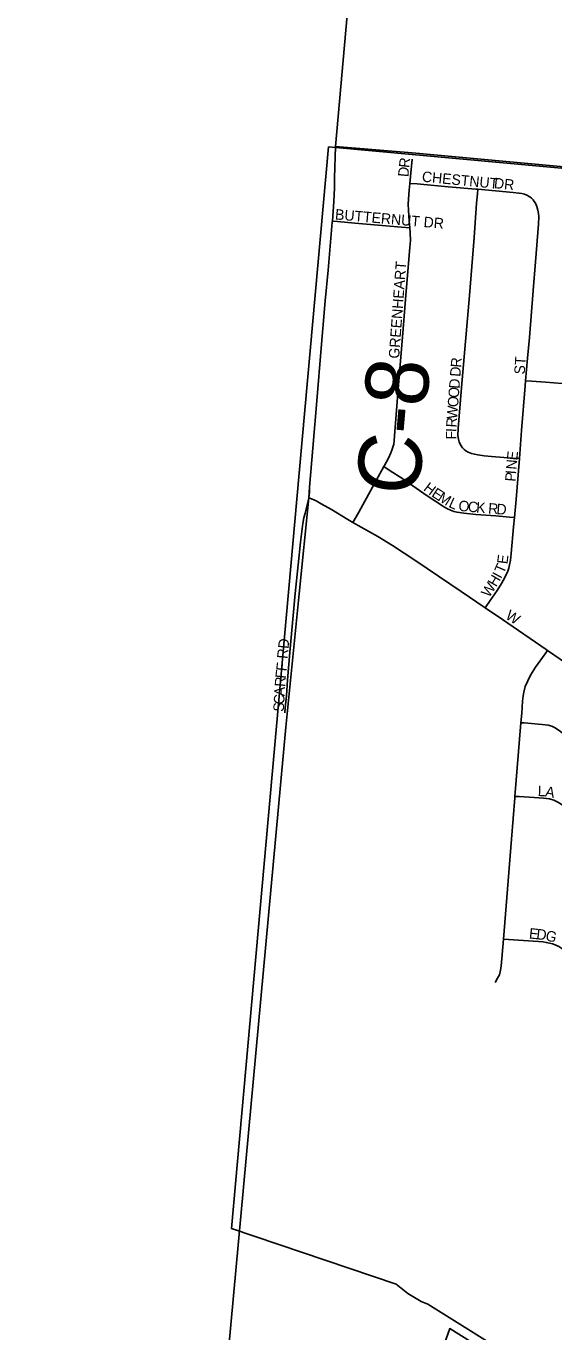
# Model space of a CAD drawing. Extents: x 0 to 680, y 0 to 440.
# Drawn here: x 144.58 to 152.03, y 332.75 to 351.18 of the extents above; entities that cross this region are included whole.
import ezdxf

# ---------------------------------------------------------------- set-up
doc = ezdxf.new("R2010")
doc.units = 0
for name, color, linetype in [('GM_X_Adjacent_County', 7, 'Continuous'), ('GM_X_City_Street', 7, 'Continuous'), ('GM_X_City_Street_Text', 7, 'Continuous'), ('GM_X_Corporation', 7, 'Continuous'), ('GM_X_County', 7, 'Continuous'), ('GM_X_County_Road', 7, 'Continuous'), ('GM_X_County_Road_Text', 7, 'Continuous'), ('GM_X_Township', 7, 'Continuous')]:
    doc.layers.add(name, color=color, linetype=linetype)

msp = doc.modelspace()

# ---------------------------------------------------------------- linework, layer by layer
at = {"layer": 'GM_X_Adjacent_County'}
for points in [[(151.31, 375.644), (150.328, 365.009), (148.945, 349.485), (148.932, 349.041), (148.935, 348.995), (148.935, 348.898), (148.924, 348.705), (148.903, 348.43), (148.902, 348.416), (148.842, 347.74), (148.803, 347.305), (148.741, 346.58), (148.687, 345.952), (148.628, 345.226), (148.582, 344.673), (148.578, 344.598), (148.57, 344.526), (148.436, 343.169), (148.245, 341.287), (147.293, 330.96), (144.577, 302.142)], [(144.577, 302.142), (147.293, 330.96), (148.245, 341.287), (148.436, 343.169), (148.57, 344.526), (148.578, 344.598), (148.582, 344.673), (148.628, 345.226), (148.687, 345.952), (148.741, 346.58), (148.803, 347.305), (148.842, 347.74), (148.902, 348.416), (148.903, 348.43), (148.924, 348.705), (148.935, 348.898), (148.935, 348.995), (148.932, 349.041), (148.945, 349.485), (150.328, 365.009), (151.31, 375.644)], [(144.577, 302.142), (147.293, 330.96), (148.245, 341.287), (148.436, 343.169), (148.57, 344.526), (148.578, 344.598), (148.582, 344.673), (148.628, 345.226), (148.687, 345.952), (148.741, 346.58), (148.803, 347.305), (148.842, 347.74), (148.902, 348.416), (148.903, 348.43), (148.924, 348.705), (148.935, 348.898), (148.935, 348.995), (148.932, 349.041), (148.945, 349.485), (150.328, 365.009), (151.31, 375.644)]]:
    msp.add_lwpolyline(points, dxfattribs=at)
at = {"layer": 'GM_X_City_Street'}
for points in [[(149.996, 348.961), (150.007, 349.062), (150.029, 349.303)], [(149.995, 348.334), (149.986, 348.433), (149.977, 348.579), (149.975, 348.675), (149.986, 348.869), (149.996, 348.961)], [(149.996, 348.961), (150.101, 348.955), (150.15, 348.952), (150.54, 348.915), (150.931, 348.881), (150.957, 348.879)], [(151.544, 345.078), (151.443, 345.086), (151.149, 345.109), (151.049, 345.119), (150.957, 345.132), (150.909, 345.14), (150.867, 345.15), (150.82, 345.168), (150.787, 345.189), (150.764, 345.207), (150.742, 345.23), (150.715, 345.27), (150.693, 345.313), (150.684, 345.354), (150.676, 345.402), (150.678, 345.504), (150.726, 346.083), (150.84, 347.38), (150.907, 348.199), (150.941, 348.682), (150.952, 348.815), (150.957, 348.879)], [(150.957, 348.879), (151.457, 348.835), (151.537, 348.826), (151.578, 348.819), (151.615, 348.809), (151.648, 348.796), (151.681, 348.779), (151.691, 348.773)], [(151.633, 346.175), (151.66, 346.495), (151.686, 346.787), (151.74, 347.449), (151.773, 347.857), (151.813, 348.389), (151.817, 348.489), (151.813, 348.538), (151.805, 348.585), (151.791, 348.635), (151.77, 348.682), (151.753, 348.709), (151.737, 348.731), (151.715, 348.754), (151.691, 348.773)], [(148.903, 348.43), (148.973, 348.424), (149.221, 348.402), (149.879, 348.344), (149.995, 348.334)], [(149.631, 344.964), (149.639, 344.979), (149.694, 345.084), (149.727, 345.158), (149.743, 345.195), (149.758, 345.241), (149.769, 345.283), (149.776, 345.331), (149.781, 345.4), (149.839, 346.118), (149.893, 346.79), (149.934, 347.322), (149.997, 348.061), (150.005, 348.159), (150.002, 348.265), (149.995, 348.334)], [(151.544, 345.078), (151.576, 345.475), (151.627, 346.107), (151.633, 346.175)], [(151.633, 346.175), (151.714, 346.17), (151.912, 346.158), (152.151, 346.14), (152.538, 346.108), (152.966, 346.072), (153.061, 346.063)], [(151.475, 344.247), (151.498, 344.502), (151.544, 345.078)], [(149.194, 344.175), (149.24, 344.258), (149.275, 344.322), (149.331, 344.424), (149.522, 344.767), (149.631, 344.964)], [(149.631, 344.964), (149.721, 344.905), (149.883, 344.8), (150.242, 344.551), (150.486, 344.393), (150.528, 344.369), (150.572, 344.349), (150.618, 344.332), (150.664, 344.32), (150.76, 344.306), (150.931, 344.291), (151.211, 344.268), (151.404, 344.253), (151.475, 344.247)], [(148.377, 343.174), (148.418, 343.577), (148.451, 343.899), (148.485, 344.163), (148.499, 344.242), (148.517, 344.307), (148.532, 344.365), (148.548, 344.423), (148.562, 344.48), (148.57, 344.526)], [(148.57, 344.526), (148.609, 344.512), (148.676, 344.482), (148.746, 344.439), (148.889, 344.358), (149.121, 344.216), (149.194, 344.175)], [(149.194, 344.175), (149.545, 343.977), (149.752, 343.85), (150.081, 343.635), (150.724, 343.2), (151.059, 342.971)], [(151.059, 342.971), (151.131, 343.077), (151.229, 343.218), (151.291, 343.314), (151.34, 343.398), (151.379, 343.487), (151.395, 343.533), (151.407, 343.58), (151.417, 343.643), (151.43, 343.736), (151.463, 344.114), (151.475, 344.247)], [(148.23, 341.487), (148.237, 341.559), (148.253, 341.729), (148.268, 341.953), (148.306, 342.395), (148.371, 343.12), (148.377, 343.174)], [(151.059, 342.971), (151.306, 342.806), (151.925, 342.382), (151.942, 342.371)], [(151.566, 341.349), (151.577, 341.485), (151.59, 341.654), (151.598, 341.728), (151.607, 341.781), (151.627, 341.861), (151.662, 341.943), (151.702, 342.019), (151.773, 342.132), (151.909, 342.324), (151.942, 342.371)], [(151.942, 342.371), (152.285, 342.134), (152.399, 342.055)], [(151.48, 340.31), (151.566, 341.349)], [(154.291, 339.212), (154.285, 339.31), (154.279, 339.357), (154.268, 339.403), (154.255, 339.448), (154.238, 339.492), (154.218, 339.534), (154.193, 339.575), (154.166, 339.613), (154.135, 339.649), (154.067, 339.715), (153.953, 339.803), (153.739, 339.97), (152.106, 341.239), (152.042, 341.282), (152.001, 341.3), (151.949, 341.313), (151.865, 341.325), (151.61, 341.346), (151.566, 341.349)], [(151.318, 338.296), (151.434, 339.705), (151.479, 340.287), (151.48, 340.31)], [(151.48, 340.31), (151.542, 340.306), (151.752, 340.292), (151.887, 340.282), (151.969, 340.273), (152.03, 340.256), (152.088, 340.228), (152.133, 340.2), (152.184, 340.167), (152.244, 340.119), (152.428, 339.975)], [(151.204, 337.684), (151.236, 337.742), (151.262, 337.791), (151.275, 337.832), (151.286, 337.914), (151.318, 338.296)], [(152.975, 337.517), (152.254, 338.081), (152.174, 338.144), (152.101, 338.189), (152.05, 338.213), (152.013, 338.226), (151.972, 338.236), (151.925, 338.248), (151.879, 338.255), (151.814, 338.26), (151.318, 338.296)]]:
    msp.add_lwpolyline(points, dxfattribs=at)
at = {"layer": 'GM_X_Corporation'}
for points in [[(151.545, 332.334), (150.251, 333.143), (150.157, 333.181), (149.969, 333.291), (149.804, 333.425), (147.478, 334.209), (148.402, 344.504), (148.849, 349.478), (156.302, 348.796)], [(150.487, 332.586), (150.562, 332.796), (151.769, 332.041)]]:
    msp.add_lwpolyline(points, dxfattribs=at)
at = {"layer": 'GM_X_County'}
msp.add_lwpolyline([(151.31, 375.644), (150.328, 365.009), (148.945, 349.485), (148.932, 349.041), (148.935, 348.995), (148.935, 348.898), (148.924, 348.705), (148.903, 348.43), (148.902, 348.416), (148.842, 347.74), (148.803, 347.305), (148.741, 346.58), (148.687, 345.952), (148.628, 345.226), (148.582, 344.673), (148.578, 344.598), (148.57, 344.526), (148.436, 343.169), (148.245, 341.287), (147.293, 330.96), (144.577, 302.142)], dxfattribs=at)
at = {"layer": 'GM_X_County_Road'}
for points in [[(148.903, 348.43), (148.924, 348.705), (148.935, 348.898), (148.935, 348.984), (148.935, 348.995), (148.932, 349.041)], [(148.57, 344.526), (148.577, 344.595), (148.582, 344.673), (148.628, 345.226), (148.687, 345.952), (148.741, 346.58), (148.803, 347.305), (148.842, 347.74), (148.902, 348.416), (148.903, 348.43)]]:
    msp.add_lwpolyline(points, dxfattribs=at)
at = {"layer": 'GM_X_Township'}
for points in [[(250.725, 415.359), (154.698, 415.359), (154.182, 409.096), (153.446, 400.397), (152.65, 391.192), (151.706, 380.165), (151.316, 375.778), (151.31, 375.644), (150.328, 365.009), (148.945, 349.485), (150.03, 349.395), (165.555, 347.962), (166.876, 347.842), (167.562, 347.779), (186.873, 346.058), (188.99, 345.866), (196.725, 345.127), (198.844, 344.978), (204.178, 344.406), (225.071, 342.231)], [(166.876, 347.842), (165.555, 347.962), (150.03, 349.395), (148.945, 349.485), (148.932, 349.041), (148.935, 348.995), (148.935, 348.898), (148.924, 348.705), (148.903, 348.43), (148.902, 348.416), (148.842, 347.74), (148.803, 347.305), (148.741, 346.58), (148.687, 345.952), (148.628, 345.226), (148.582, 344.673), (148.578, 344.598), (148.57, 344.526), (148.436, 343.169), (148.245, 341.287), (147.293, 330.96), (144.577, 302.142)]]:
    msp.add_lwpolyline(points, dxfattribs=at)

# ---------------------------------------------------------------- texts
at = {"layer": 'GM_X_City_Street_Text'}
for s, height, rotation, p in [('R', 0.148, 83.6974, (149.988, 349.177)), ('D', 0.148, 84.4503, (149.976, 349.048)), ('CHESTNUT', 0.1482, 354.523, (150.163, 348.988)), ('DR', 0.1482, 353.994, (151.18, 348.897)), ('BUTTERNUT DR', 0.14823, 355.1012, (148.936, 348.454)), ('GREENHEART', 0.1482, 85.7406, (149.845, 346.485)), ('D', 0.148, 85.5448, (150.71, 346.229)), ('R', 0.148, 85.5389, (150.721, 346.359)), ('ST', 0.1482, 86.4262, (151.619, 346.262)), ('D', 0.148, 85.5485, (150.697, 346.06)), ('O', 0.148, 85.5448, (150.687, 345.93)), ('W', 0.148, 85.5574, (150.664, 345.631)), ('O', 0.148, 85.5376, (150.677, 345.8)), ('R', 0.148, 86.2449, (150.656, 345.514)), ('F', 0.148, 89.8497, (150.654, 345.347)), ('I', 0.148, 88.2292, (150.654, 345.45)), ('E', 0.148, 83.8001, (151.513, 345.047)), ('P', 0.148, 85.3907, (151.489, 344.749)), ('I', 0.148, 85.3972, (151.497, 344.853)), ('N', 0.148, 85.2291, (151.503, 344.918)), ('H', 0.148, 322.7673, (150.179, 344.637)), ('E', 0.148, 326.8691, (150.293, 344.552)), ('M', 0.148, 327.6777, (150.382, 344.493)), ('L', 0.148, 336.1029, (150.535, 344.398)), ('O', 0.148, 353.3895, (150.678, 344.343)), ('C', 0.148, 355.2337, (150.812, 344.328)), ('K', 0.148, 355.404, (150.93, 344.318)), ('R', 0.148, 355.4015, (151.099, 344.304)), ('D', 0.148, 355.404, (151.216, 344.295)), ('T', 0.148, 66.6141, (151.322, 343.444)), ('E', 0.148, 82.8528, (151.375, 343.583)), ('H', 0.148, 59.8003, (151.216, 343.257)), ('I', 0.148, 61.2786, (151.284, 343.373)), ('W', 0.148, 55.9859, (151.116, 343.107)), ('W', 0.148, 327.5282, (151.336, 342.827)), ('RD', 0.1482, 83.9946, (148.267, 342.246)), ('F', 0.148, 83.3053, (148.254, 342.071)), ('R', 0.148, 85.9767, (148.235, 341.852)), ('F', 0.148, 83.8816, (148.243, 341.968)), ('A', 0.148, 86.6994, (148.227, 341.722)), ('S', 0.148, 86.7065, (148.215, 341.501)), ('C', 0.148, 86.6949, (148.221, 341.605)), ('L', 0.148, 357.7591, (151.802, 340.314)), ('A', 0.148, 349.2709, (151.901, 340.311)), ('E', 0.148, 353.7865, (151.675, 338.305)), ('D', 0.148, 353.8135, (151.779, 338.294)), ('G', 0.148, 345.712, (151.903, 338.281))]:
    msp.add_text(s, height=height, rotation=rotation, dxfattribs=at).set_placement(p)
at = {"layer": 'GM_X_County_Road_Text'}
msp.add_text('C-8', height=0.8894, rotation=84.9824, dxfattribs=at).set_placement((150.122, 344.542))

doc.saveas('drawing.dxf')
